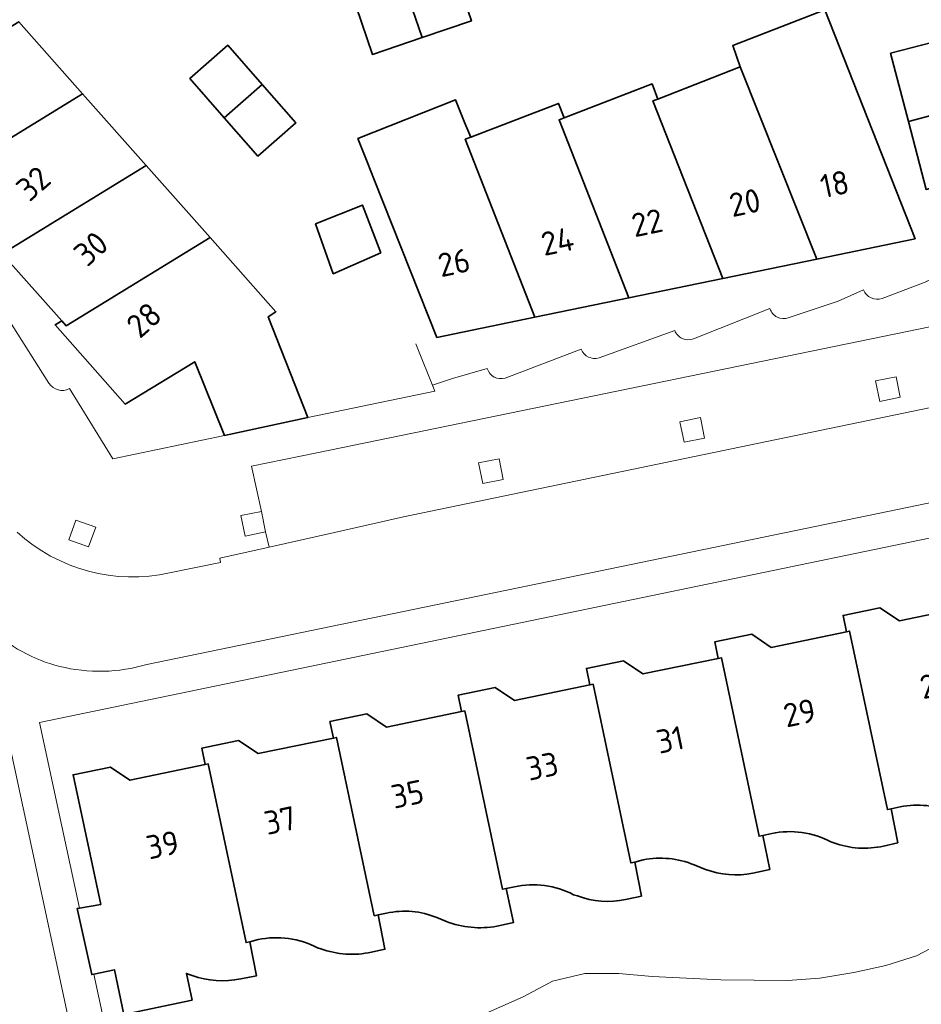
# Model space of a CAD drawing. Extents: x 150256 to 156914, y 461459 to 469481.
# Tile 669 of 731: x 154681 to 154733, y 468251 to 468307. Entities that reach past the tile are written whole.
import ezdxf
from ezdxf.enums import TextEntityAlignment as Align

# ---------------------------------------------------------------- set-up
doc = ezdxf.new("R2010")
doc.units = 0
doc.header["$LTSCALE"] = 0.75
for name, color, linetype, lineweight in [('B-RO-GR-BEPLANTING_CULTUUR_BODEMBEDEKKER-GV', 251, 'CONTINUOUS', 18), ('B-RO-GR-BEPLANTING_CULTUUR_BOSPLANTSOEN-GV', 251, 'CONTINUOUS', 18), ('B-RO-GR-GROENVOORZIENING-GV', 251, 'CONTINUOUS', 18), ('B-RO-IE-TERREINAFSCHEIDING_KUNSTMATIG_HEKWERK-G', 251, 'IE-TERREINAFSCHEIDING-KUNSTMATIG', 18), ('B-RO-IE-TERREINAFSCHEIDING_KUNSTMATIG_MUUR-G', 251, 'IE-TERREINAFSCHEIDING-KUNSTMATIG-DICHT', 18), ('B-RO-OG-BEBOUWING-GV', 6, 'CONTINUOUS', 35), ('B-RO-OG-BEBOUWING-T18', 1, 'CONTINUOUS', 18), ('B-RO-VH-VERHARDING_BETONSTRAATSTEEN-GV', 251, 'CONTINUOUS', 18)]:
    doc.layers.add(name, color=color, linetype=linetype, lineweight=lineweight)
doc.styles.add('NLCS-ISO-M200-T18', font='NLCS-ISO.ttf', dxfattribs={"height": 360})
doc.linetypes.add('IE-TERREINAFSCHEIDING-KUNSTMATIG', pattern='A,4,[82,NLCS.SHX,S=0.75,R=90,X=0,Y=0],4,-2', length=10)
doc.linetypes.add('IE-TERREINAFSCHEIDING-KUNSTMATIG-DICHT', pattern='A,8,-1,[82,NLCS.SHX,S=0.75,R=90,X=0,Y=0],-1', length=10)

msp = doc.modelspace()

# ---------------------------------------------------------------- linework, layer by layer
at = {"layer": 'B-RO-GR-BEPLANTING_CULTUUR_BODEMBEDEKKER-GV'}
msp.add_lwpolyline([(154685.043, 468245.847), (154680.522, 468266.901)], dxfattribs=at)
msp.add_lwpolyline([(154685.043, 468245.847), (154680.522, 468266.901)], dxfattribs=at)
at = {"layer": 'B-RO-GR-BEPLANTING_CULTUUR_BOSPLANTSOEN-GV'}
msp.add_lwpolyline([(154736.183, 468255.665), (154732.653, 468253.821), (154730.883, 468253.26), (154729.064, 468252.858), (154727.106, 468252.543), (154725.267, 468252.406), (154721.438, 468252.446), (154717.516, 468252.634), (154715.606, 468252.806), (154713.668, 468252.802), (154711.821, 468252.369), (154710.139, 468251.464), (154706.646, 468249.928)], dxfattribs=at)
msp.add_lwpolyline([(154736.183, 468255.665), (154732.653, 468253.821), (154730.883, 468253.26), (154729.064, 468252.858), (154727.106, 468252.543), (154725.267, 468252.406), (154721.438, 468252.446), (154717.516, 468252.634), (154715.606, 468252.806), (154713.668, 468252.802), (154711.821, 468252.369), (154710.139, 468251.464), (154706.646, 468249.928)], dxfattribs=at)
at = {"layer": 'B-RO-GR-GROENVOORZIENING-GV'}
for points in [[(154730.541, 468285.554), (154731.718, 468285.791), (154731.482, 468286.967), (154730.305, 468286.731)], [(154730.541, 468285.554), (154731.718, 468285.791), (154731.482, 468286.967), (154730.305, 468286.731)], [(154719.34, 468283.214), (154720.517, 468283.45), (154720.281, 468284.627), (154719.104, 468284.39)], [(154719.34, 468283.214), (154720.517, 468283.45), (154720.281, 468284.627), (154719.104, 468284.39)], [(154707.816, 468280.853), (154708.993, 468281.09), (154708.757, 468282.266), (154707.58, 468282.029)], [(154707.816, 468280.853), (154708.993, 468281.09), (154708.757, 468282.266), (154707.58, 468282.029)], [(154694.213, 468277.847), (154695.391, 468278.083), (154695.155, 468279.26), (154693.978, 468279.023)], [(154694.213, 468277.847), (154695.391, 468278.083), (154695.155, 468279.26), (154693.978, 468279.023)], [(154684.128, 468277.635), (154685.258, 468277.229), (154685.663, 468278.358), (154684.534, 468278.764)], [(154684.128, 468277.635), (154685.258, 468277.229), (154685.663, 468278.358), (154684.534, 468278.764)]]:
    msp.add_lwpolyline(points, close=True, dxfattribs=at)
at = {"layer": 'B-RO-IE-TERREINAFSCHEIDING_KUNSTMATIG_HEKWERK-G'}
msp.add_lwpolyline([(154745.228, 468259.103), (154743.298, 468258.892), (154741.43, 468258.22), (154736.183, 468255.665), (154732.653, 468253.821), (154730.883, 468253.26), (154729.064, 468252.858), (154727.106, 468252.543), (154725.267, 468252.406), (154721.438, 468252.446), (154717.516, 468252.634), (154715.606, 468252.806), (154713.668, 468252.802), (154711.821, 468252.369), (154710.139, 468251.464), (154706.646, 468249.928), (154703.124, 468248.501), (154699.631, 468247.222), (154697.761, 468246.847), (154695.901, 468246.577), (154692.051, 468246.895), (154690.043, 468246.851), (154688.088, 468246.499)], dxfattribs=at)
msp.add_lwpolyline([(154745.228, 468259.103), (154743.298, 468258.892), (154741.43, 468258.22), (154736.183, 468255.665), (154732.653, 468253.821), (154730.883, 468253.26), (154729.064, 468252.858), (154727.106, 468252.543), (154725.267, 468252.406), (154721.438, 468252.446), (154717.516, 468252.634), (154715.606, 468252.806), (154713.668, 468252.802), (154711.821, 468252.369), (154710.139, 468251.464), (154706.646, 468249.928), (154703.124, 468248.501), (154699.631, 468247.222), (154697.761, 468246.847), (154695.901, 468246.577), (154692.051, 468246.895), (154690.043, 468246.851), (154688.088, 468246.499)], dxfattribs=at)
at = {"layer": 'B-RO-IE-TERREINAFSCHEIDING_KUNSTMATIG_MUUR-G'}
msp.add_lwpolyline([(154697.806, 468284.625), (154705.084, 468286.133), (154703.993, 468288.842)], dxfattribs=at)
msp.add_lwpolyline([(154697.806, 468284.625), (154705.084, 468286.133), (154703.993, 468288.842)], dxfattribs=at)
at = {"layer": 'B-RO-OG-BEBOUWING-GV'}
for points in [[(154703.419, 468309.127), (154704.348, 468306.38), (154707.17, 468307.334), (154706.241, 468310.081)], [(154703.419, 468309.127), (154704.348, 468306.38), (154707.17, 468307.334), (154706.241, 468310.081)], [(154704.348, 468306.38), (154703.419, 468309.127), (154700.573, 468308.166), (154701.506, 468305.419)], [(154704.348, 468306.38), (154703.419, 468309.127), (154700.573, 468308.166), (154701.506, 468305.419)], [(154726.938, 468293.704), (154732.566, 468294.866), (154727.398, 468307.979), (154722.131, 468305.934), (154722.557, 468304.703)], [(154726.938, 468293.704), (154732.566, 468294.866), (154727.398, 468307.979), (154722.131, 468305.934), (154722.557, 468304.703)], [(154676.672, 468298.114), (154684.916, 468303.169), (154681.261, 468307.292), (154673.018, 468302.237)], [(154676.672, 468298.114), (154684.916, 468303.169), (154681.261, 468307.292), (154673.018, 468302.237)], [(154732.183, 468301.578), (154735.133, 468302.368), (154734.114, 468306.26), (154731.163, 468305.487)], [(154732.183, 468301.578), (154735.133, 468302.368), (154734.114, 468306.26), (154731.163, 468305.487)], [(154693.018, 468301.795), (154695.19, 468303.698), (154693.221, 468305.945), (154691.044, 468304.038)], [(154693.018, 468301.795), (154695.19, 468303.698), (154693.221, 468305.945), (154691.044, 468304.038)], [(154722.557, 468304.703), (154717.84, 468302.865), (154717.557, 468302.755), (154721.565, 468292.595), (154726.938, 468293.704)], [(154722.557, 468304.703), (154717.84, 468302.865), (154717.557, 468302.755), (154721.565, 468292.595), (154726.938, 468293.704)], [(154695.19, 468303.698), (154693.018, 468301.795), (154694.953, 468299.595), (154697.117, 468301.499)], [(154695.19, 468303.698), (154693.018, 468301.795), (154694.953, 468299.595), (154697.117, 468301.499)], [(154712.483, 468301.782), (154712.186, 468301.667), (154716.181, 468291.483), (154721.565, 468292.595), (154717.557, 468302.755), (154717.84, 468302.865), (154717.516, 468303.728)], [(154712.483, 468301.782), (154712.186, 468301.667), (154716.181, 468291.483), (154721.565, 468292.595), (154717.557, 468302.755), (154717.84, 468302.865), (154717.516, 468303.728)], [(154684.916, 468303.169), (154676.672, 468298.114), (154680.312, 468294.006), (154688.558, 468299.061)], [(154684.916, 468303.169), (154676.672, 468298.114), (154680.312, 468294.006), (154688.558, 468299.061)], [(154705.184, 468289.213), (154710.799, 468290.372), (154706.815, 468300.562), (154707.128, 468300.682), (154706.794, 468301.493), (154706.268, 468302.819), (154700.671, 468300.599), (154701.197, 468299.273), (154701.623, 468298.197)], [(154705.184, 468289.213), (154710.799, 468290.372), (154706.815, 468300.562), (154707.128, 468300.682), (154706.794, 468301.493), (154706.268, 468302.819), (154700.671, 468300.599), (154701.197, 468299.273), (154701.623, 468298.197)], [(154716.181, 468291.483), (154712.186, 468301.667), (154712.483, 468301.782), (154712.16, 468302.612), (154707.128, 468300.682), (154706.815, 468300.562), (154710.799, 468290.372)], [(154716.181, 468291.483), (154712.186, 468301.667), (154712.483, 468301.782), (154712.16, 468302.612), (154707.128, 468300.682), (154706.815, 468300.562), (154710.799, 468290.372)], [(154735.133, 468302.368), (154732.183, 468301.578), (154733.196, 468297.695), (154736.152, 468298.479)], [(154735.133, 468302.368), (154732.183, 468301.578), (154733.196, 468297.695), (154736.152, 468298.479)], [(154688.558, 468299.061), (154680.312, 468294.006), (154683.72, 468290.161), (154683.967, 468289.883), (154692.213, 468294.939)], [(154688.558, 468299.061), (154680.312, 468294.006), (154683.72, 468290.161), (154683.967, 468289.883), (154692.213, 468294.939)], [(154701.979, 468294.069), (154700.927, 468296.798), (154698.248, 468295.713), (154699.265, 468292.862)], [(154701.979, 468294.069), (154700.927, 468296.798), (154698.248, 468295.713), (154699.265, 468292.862)], [(154683.72, 468290.161), (154683.34, 468289.929), (154687.359, 468285.402), (154691.33, 468287.826), (154693.04, 468283.61), (154697.806, 468284.625), (154695.527, 468290.396), (154695.978, 468290.692), (154692.213, 468294.939), (154683.967, 468289.883)], [(154683.72, 468290.161), (154683.34, 468289.929), (154687.359, 468285.402), (154691.33, 468287.826), (154693.04, 468283.61), (154697.806, 468284.625), (154695.527, 468290.396), (154695.978, 468290.692), (154692.213, 468294.939), (154683.967, 468289.883)]]:
    msp.add_lwpolyline(points, close=True, dxfattribs=at)
for points in [[(154738.021, 468261.606), (154738.922, 468261.804), (154738.529, 468263.756), (154738.323, 468263.713), (154736.172, 468273.927), (154735.979, 468273.887), (154731.672, 468272.994), (154730.557, 468273.744), (154728.442, 468273.305), (154728.637, 468272.366)], [(154738.021, 468261.606), (154738.922, 468261.804), (154738.529, 468263.756), (154738.323, 468263.713), (154736.172, 468273.927), (154735.979, 468273.887), (154731.672, 468272.994), (154730.557, 468273.744), (154728.442, 468273.305), (154728.637, 468272.366)], [(154730.76, 468260.1), (154731.577, 468260.287), (154731.192, 468262.231), (154730.982, 468262.187), (154728.821, 468272.404), (154728.637, 468272.366), (154724.329, 468271.473), (154723.214, 468272.222), (154721.1, 468271.785), (154721.294, 468270.844)], [(154730.76, 468260.1), (154731.577, 468260.287), (154731.192, 468262.231), (154730.982, 468262.187), (154728.821, 468272.404), (154728.637, 468272.366), (154724.329, 468271.473), (154723.214, 468272.222), (154721.1, 468271.785), (154721.294, 468270.844)], [(154728.637, 468272.366), (154728.821, 468272.404), (154730.982, 468262.187), (154731.192, 468262.231), (154731.714, 468262.344)], [(154728.637, 468272.366), (154728.821, 468272.404), (154730.982, 468262.187), (154731.192, 468262.231), (154731.714, 468262.344)], [(154723.287, 468258.554), (154724.25, 468258.759), (154723.853, 468260.704), (154723.641, 468260.659), (154721.479, 468270.882), (154721.294, 468270.844), (154716.987, 468269.952), (154715.872, 468270.701), (154713.757, 468270.263), (154713.952, 468269.323), (154714.139, 468269.362), (154716.3, 468259.135), (154716.524, 468259.182), (154717.002, 468259.313)], [(154723.287, 468258.554), (154724.25, 468258.759), (154723.853, 468260.704), (154723.641, 468260.659), (154721.479, 468270.882), (154721.294, 468270.844), (154716.987, 468269.952), (154715.872, 468270.701), (154713.757, 468270.263), (154713.952, 468269.323), (154714.139, 468269.362), (154716.3, 468259.135), (154716.524, 468259.182), (154717.002, 468259.313)], [(154721.294, 468270.844), (154721.479, 468270.882), (154723.641, 468260.659), (154723.853, 468260.704), (154724.358, 468260.814)], [(154721.294, 468270.844), (154721.479, 468270.882), (154723.641, 468260.659), (154723.853, 468260.704), (154724.358, 468260.814)], [(154715.998, 468257.034), (154716.905, 468257.229), (154716.524, 468259.182), (154716.3, 468259.135), (154714.139, 468269.362), (154713.952, 468269.323), (154709.645, 468268.431), (154708.53, 468269.18), (154706.415, 468268.742), (154706.61, 468267.802), (154706.788, 468267.839), (154708.955, 468257.626), (154709.166, 468257.671), (154709.627, 468257.766)], [(154715.998, 468257.034), (154716.905, 468257.229), (154716.524, 468259.182), (154716.3, 468259.135), (154714.139, 468269.362), (154713.952, 468269.323), (154709.645, 468268.431), (154708.53, 468269.18), (154706.415, 468268.742), (154706.61, 468267.802), (154706.788, 468267.839), (154708.955, 468257.626), (154709.166, 468257.671), (154709.627, 468257.766)], [(154708.814, 468255.548), (154709.57, 468255.715), (154709.166, 468257.671), (154708.955, 468257.626), (154706.788, 468267.839), (154706.61, 468267.802), (154702.302, 468266.91), (154701.187, 468267.659), (154699.073, 468267.221), (154699.267, 468266.281), (154699.446, 468266.318), (154701.613, 468256.105), (154701.835, 468256.152), (154702.309, 468256.256)], [(154708.814, 468255.548), (154709.57, 468255.715), (154709.166, 468257.671), (154708.955, 468257.626), (154706.788, 468267.839), (154706.61, 468267.802), (154702.302, 468266.91), (154701.187, 468267.659), (154699.073, 468267.221), (154699.267, 468266.281), (154699.446, 468266.318), (154701.613, 468256.105), (154701.835, 468256.152), (154702.309, 468256.256)], [(154701.835, 468256.152), (154701.613, 468256.105), (154699.446, 468266.318), (154699.267, 468266.281), (154694.96, 468265.389), (154693.845, 468266.138), (154691.73, 468265.699), (154691.925, 468264.76), (154692.105, 468264.797), (154694.274, 468254.574), (154694.489, 468254.62), (154694.955, 468254.738)], [(154701.835, 468256.152), (154701.613, 468256.105), (154699.446, 468266.318), (154699.267, 468266.281), (154694.96, 468265.389), (154693.845, 468266.138), (154691.73, 468265.699), (154691.925, 468264.76), (154692.105, 468264.797), (154694.274, 468254.574), (154694.489, 468254.62), (154694.955, 468254.738)], [(154691.925, 468264.76), (154687.618, 468263.868), (154686.503, 468264.617), (154684.369, 468264.175), (154685.948, 468256.755), (154684.737, 468256.545), (154684.612, 468256.523), (154685.438, 468252.738), (154685.551, 468252.762), (154686.734, 468253.013), (154687.27, 468250.458), (154691.181, 468251.279), (154690.86, 468252.809), (154691.008, 468252.736), (154691.183, 468252.683)], [(154691.925, 468264.76), (154687.618, 468263.868), (154686.503, 468264.617), (154684.369, 468264.175), (154685.948, 468256.755), (154684.737, 468256.545), (154684.612, 468256.523), (154685.438, 468252.738), (154685.551, 468252.762), (154686.734, 468253.013), (154687.27, 468250.458), (154691.181, 468251.279), (154690.86, 468252.809), (154691.008, 468252.736), (154691.183, 468252.683)], [(154693.967, 468252.489), (154694.873, 468252.671), (154694.489, 468254.62), (154694.274, 468254.574), (154692.105, 468264.797), (154691.925, 468264.76)], [(154693.967, 468252.489), (154694.873, 468252.671), (154694.489, 468254.62), (154694.274, 468254.574), (154692.105, 468264.797), (154691.925, 468264.76)], [(154727.744, 468260.342), (154727.912, 468260.29)], [(154727.744, 468260.342), (154727.912, 468260.29)], [(154719.922, 468259.021), (154720.561, 468258.763)], [(154719.922, 468259.021), (154720.561, 468258.763)], [(154713.014, 468257.314), (154713.245, 468257.251)], [(154713.014, 468257.314), (154713.245, 468257.251)], [(154701.449, 468254.021), (154702.221, 468254.187), (154701.835, 468256.152)], [(154701.449, 468254.021), (154702.221, 468254.187), (154701.835, 468256.152)], [(154705.193, 468256.003), (154705.885, 468255.72)], [(154705.193, 468256.003), (154705.885, 468255.72)], [(154698.366, 468254.277), (154698.547, 468254.214)], [(154698.366, 468254.277), (154698.547, 468254.214)]]:
    msp.add_lwpolyline(points, dxfattribs=at)
for points in [[(154731.714, 468262.344, -0.151343), (154734.701, 468262.024)], [(154731.714, 468262.344, -0.151343), (154734.701, 468262.024)], [(154724.358, 468260.814, -0.175396), (154727.744, 468260.342)], [(154724.358, 468260.814, -0.175396), (154727.744, 468260.342)], [(154727.912, 468260.29, 0.148171), (154730.76, 468260.1)], [(154727.912, 468260.29, 0.148171), (154730.76, 468260.1)], [(154717.002, 468259.313, -0.144514), (154719.922, 468259.021)], [(154717.002, 468259.313, -0.144514), (154719.922, 468259.021)], [(154720.561, 468258.763, 0.144893), (154723.287, 468258.554)], [(154720.561, 468258.763, 0.144893), (154723.287, 468258.554)], [(154709.627, 468257.766, -0.174206), (154713.014, 468257.314)], [(154709.627, 468257.766, -0.174206), (154713.014, 468257.314)], [(154713.245, 468257.251, 0.147086), (154715.998, 468257.034)], [(154713.245, 468257.251, 0.147086), (154715.998, 468257.034)], [(154702.309, 468256.256, -0.152892), (154705.193, 468256.003)], [(154702.309, 468256.256, -0.152892), (154705.193, 468256.003)], [(154705.885, 468255.72, 0.138597), (154708.814, 468255.548)], [(154705.885, 468255.72, 0.138597), (154708.814, 468255.548)], [(154694.955, 468254.738, -0.175034), (154698.366, 468254.277)], [(154694.955, 468254.738, -0.175034), (154698.366, 468254.277)], [(154698.547, 468254.214, 0.140269), (154701.449, 468254.021)], [(154698.547, 468254.214, 0.140269), (154701.449, 468254.021)], [(154691.183, 468252.683, 0.135052), (154693.967, 468252.489)], [(154691.183, 468252.683, 0.135052), (154693.967, 468252.489)]]:
    msp.add_lwpolyline(points, format="xyb", dxfattribs=at)
at = {"layer": 'B-RO-VH-VERHARDING_BETONSTRAATSTEEN-GV'}
for points in [[(154831.692, 468300.113), (154775.505, 468288.458), (154773.661, 468288.075), (154758.141, 468284.867), (154740.99, 468281.322), (154688.599, 468270.495)], [(154831.692, 468300.113), (154775.505, 468288.458), (154773.661, 468288.075), (154758.141, 468284.867), (154740.99, 468281.322), (154688.599, 468270.495)], [(154680.522, 468266.901), (154685.043, 468245.847), (154685.975, 468241.508), (154686.054, 468241.523), (154687.772, 468241.856), (154687.893, 468241.879), (154686.943, 468246.293), (154685.551, 468252.762), (154685.438, 468252.738), (154684.612, 468256.523), (154684.737, 468256.545), (154682.448, 468267.179), (154741.39, 468279.388), (154771.439, 468285.613), (154830.938, 468297.921), (154832.477, 468298.239)], [(154680.522, 468266.901), (154685.043, 468245.847), (154685.975, 468241.508), (154686.054, 468241.523), (154687.772, 468241.856), (154687.893, 468241.879), (154686.943, 468246.293), (154685.551, 468252.762), (154685.438, 468252.738), (154684.612, 468256.523), (154684.737, 468256.545), (154682.448, 468267.179), (154741.39, 468279.388), (154771.439, 468285.613), (154830.938, 468297.921), (154832.477, 468298.239)], [(154762.7, 468296.44), (154762.569, 468297.161), (154762.414, 468298.013), (154758.508, 468297.201), (154751.347, 468295.71), (154751.364, 468295.629), (154742.658, 468293.828), (154742.642, 468293.902), (154734.503, 468292.234), (154734.341, 468292.862), (154733.234, 468292.436), (154733.237, 468292.425), (154730.675, 468291.45)], [(154762.7, 468296.44), (154762.569, 468297.161), (154762.414, 468298.013), (154758.508, 468297.201), (154751.347, 468295.71), (154751.364, 468295.629), (154742.658, 468293.828), (154742.642, 468293.902), (154734.503, 468292.234), (154734.341, 468292.862), (154733.234, 468292.436), (154733.237, 468292.425), (154730.675, 468291.45)], [(154689.896, 468275.732), (154692.815, 468276.332), (154692.763, 468276.573), (154695.587, 468277.208), (154695.391, 468278.083), (154694.213, 468277.847), (154693.978, 468279.023), (154695.155, 468279.26), (154694.576, 468281.847), (154698.319, 468282.617), (154738.99, 468290.976), (154753.7, 468294), (154754.584, 468289.59), (154754.665, 468289.158), (154757.235, 468289.62), (154758.179, 468289.79)], [(154689.896, 468275.732), (154692.815, 468276.332), (154692.763, 468276.573), (154695.587, 468277.208), (154695.391, 468278.083), (154694.213, 468277.847), (154693.978, 468279.023), (154695.155, 468279.26), (154694.576, 468281.847), (154698.319, 468282.617), (154738.99, 468290.976), (154753.7, 468294), (154754.584, 468289.59), (154754.665, 468289.158), (154757.235, 468289.62), (154758.179, 468289.79)], [(154729.618, 468291.942), (154728.162, 468291.29), (154725.31, 468290.347)], [(154729.618, 468291.942), (154728.162, 468291.29), (154725.31, 468290.347)], [(154724.253, 468290.865), (154719.88, 468289.145)], [(154724.253, 468290.865), (154719.88, 468289.145)], [(154682.99, 468286.593), (154680.62, 468290.333)], [(154682.99, 468286.593), (154680.62, 468290.333)], [(154688.599, 468270.495), (154740.99, 468281.322), (154758.141, 468284.867), (154757.235, 468289.62), (154754.665, 468289.158), (154754.584, 468289.59)], [(154688.599, 468270.495), (154740.99, 468281.322), (154758.141, 468284.867), (154757.235, 468289.62), (154754.665, 468289.158), (154754.584, 468289.59)], [(154754.584, 468289.59), (154747.216, 468288), (154739.914, 468286.52), (154735.03, 468285.524), (154703.279, 468278.938), (154699.341, 468278.053), (154695.587, 468277.208), (154692.763, 468276.573), (154692.815, 468276.332), (154689.896, 468275.732)], [(154754.584, 468289.59), (154747.216, 468288), (154739.914, 468286.52), (154735.03, 468285.524), (154703.279, 468278.938), (154699.341, 468278.053), (154695.587, 468277.208), (154692.763, 468276.573), (154692.815, 468276.332), (154689.896, 468275.732)], [(154718.811, 468289.622), (154714.474, 468288.047)], [(154718.811, 468289.622), (154714.474, 468288.047)], [(154713.455, 468288.54), (154709.102, 468286.894)], [(154713.455, 468288.54), (154709.102, 468286.894)], [(154708.072, 468287.429), (154706.082, 468286.861), (154704.941, 468286.489), (154705.084, 468286.133), (154697.806, 468284.625), (154693.04, 468283.61), (154686.645, 468282.259), (154684.159, 468286.29)], [(154708.072, 468287.429), (154706.082, 468286.861), (154704.941, 468286.489), (154705.084, 468286.133), (154697.806, 468284.625), (154693.04, 468283.61), (154686.645, 468282.259), (154684.159, 468286.29)]]:
    msp.add_lwpolyline(points, dxfattribs=at)
for points in [[(154739.914, 468286.52), (154747.216, 468288), (154754.584, 468289.59), (154753.7, 468294), (154738.99, 468290.976), (154698.319, 468282.617), (154694.576, 468281.847), (154695.155, 468279.26), (154695.391, 468278.083), (154695.587, 468277.208), (154699.341, 468278.053), (154703.279, 468278.938), (154735.03, 468285.524)], [(154739.914, 468286.52), (154747.216, 468288), (154754.584, 468289.59), (154753.7, 468294), (154738.99, 468290.976), (154698.319, 468282.617), (154694.576, 468281.847), (154695.155, 468279.26), (154695.391, 468278.083), (154695.587, 468277.208), (154699.341, 468278.053), (154703.279, 468278.938), (154735.03, 468285.524)], [(154730.541, 468285.554), (154730.305, 468286.731), (154731.482, 468286.967), (154731.718, 468285.791)], [(154730.541, 468285.554), (154730.305, 468286.731), (154731.482, 468286.967), (154731.718, 468285.791)], [(154719.34, 468283.214), (154719.104, 468284.39), (154720.281, 468284.627), (154720.517, 468283.45)], [(154719.34, 468283.214), (154719.104, 468284.39), (154720.281, 468284.627), (154720.517, 468283.45)], [(154707.816, 468280.853), (154707.58, 468282.029), (154708.757, 468282.266), (154708.993, 468281.09)], [(154707.816, 468280.853), (154707.58, 468282.029), (154708.757, 468282.266), (154708.993, 468281.09)], [(154684.128, 468277.635), (154684.534, 468278.764), (154685.663, 468278.358), (154685.258, 468277.229)], [(154684.128, 468277.635), (154684.534, 468278.764), (154685.663, 468278.358), (154685.258, 468277.229)]]:
    msp.add_lwpolyline(points, close=True, dxfattribs=at)
for points in [[(154730.675, 468291.45, -0.417898), (154729.618, 468291.942)], [(154730.675, 468291.45, -0.417898), (154729.618, 468291.942)], [(154725.31, 468290.347, -0.425909), (154724.253, 468290.865)], [(154725.31, 468290.347, -0.425909), (154724.253, 468290.865)], [(154719.88, 468289.145, -0.438633), (154718.811, 468289.622)], [(154719.88, 468289.145, -0.438633), (154718.811, 468289.622)], [(154714.474, 468288.047, -0.391545), (154713.455, 468288.54)], [(154714.474, 468288.047, -0.391545), (154713.455, 468288.54)], [(154709.102, 468286.894, -0.40847), (154708.072, 468287.429)], [(154709.102, 468286.894, -0.40847), (154708.072, 468287.429)], [(154684.159, 468286.29, -0.396271), (154682.99, 468286.593)], [(154684.159, 468286.29, -0.396271), (154682.99, 468286.593)], [(154689.896, 468275.732, -0.243079), (154681.159, 468278.068)], [(154681.159, 468278.068, 0.243079), (154689.896, 468275.732)], [(154689.896, 468275.732, -0.243079), (154681.159, 468278.068)], [(154681.159, 468278.068, 0.243079), (154689.896, 468275.732)], [(154679.607, 468272.613, 0.069284), (154681.445, 468271.234)], [(154681.445, 468271.234, -0.069284), (154679.607, 468272.613)], [(154679.607, 468272.613, 0.069284), (154681.445, 468271.234)], [(154681.445, 468271.234, -0.069284), (154679.607, 468272.613)], [(154681.445, 468271.234, 0.067321), (154683.603, 468270.383)], [(154683.603, 468270.383, -0.067321), (154681.445, 468271.234)], [(154681.445, 468271.234, 0.067321), (154683.603, 468270.383)], [(154683.603, 468270.383, -0.067321), (154681.445, 468271.234)], [(154683.603, 468270.383, 0.06662), (154686.109, 468270.106)], [(154686.109, 468270.106, -0.06662), (154683.603, 468270.383)], [(154683.603, 468270.383, 0.06662), (154686.109, 468270.106)], [(154686.109, 468270.106, -0.06662), (154683.603, 468270.383)], [(154686.109, 468270.106, 0.066279), (154688.599, 468270.495)], [(154688.599, 468270.495, -0.066279), (154686.109, 468270.106)], [(154686.109, 468270.106, 0.066279), (154688.599, 468270.495)], [(154688.599, 468270.495, -0.066279), (154686.109, 468270.106)]]:
    msp.add_lwpolyline(points, format="xyb", dxfattribs=at)

# ---------------------------------------------------------------- texts
at = {"layer": 'B-RO-OG-BEBOUWING-T18', "style": 'NLCS-ISO-M200-T18'}
for s, rotation, p in [('32', 41.6, (154682.091, 468298.03)), ('32', 41.6, (154682.091, 468298.03)), ('18', 11.7, (154727.964, 468298)), ('18', 11.7, (154727.964, 468298)), ('20', 11.7, (154722.823, 468296.939)), ('20', 11.7, (154722.823, 468296.939)), ('22', 11.7, (154717.226, 468295.783)), ('22', 11.7, (154717.226, 468295.783)), ('24', 11.7, (154712.094, 468294.724)), ('24', 11.7, (154712.094, 468294.724)), ('30', 41.6, (154685.393, 468294.304)), ('30', 41.6, (154685.393, 468294.304)), ('26', 11.7, (154706.174, 468293.502)), ('26', 11.7, (154706.174, 468293.502)), ('28', 41.6, (154688.428, 468290.223)), ('28', 41.6, (154688.428, 468290.223)), ('27', 11.7, (154733.742, 468269.338)), ('27', 11.7, (154733.742, 468269.338)), ('29', 11.7, (154725.953, 468267.725)), ('29', 11.7, (154725.953, 468267.725)), ('31', 11.7, (154718.55, 468266.191)), ('31', 11.7, (154718.55, 468266.191)), ('33', 11.7, (154711.224, 468264.673)), ('33', 11.7, (154711.224, 468264.673)), ('35', 11.7, (154703.51, 468263.075)), ('35', 11.7, (154703.51, 468263.075)), ('37', 11.7, (154696.223, 468261.566)), ('37', 11.7, (154696.223, 468261.566)), ('39', 11.7, (154689.495, 468260.172)), ('39', 11.7, (154689.495, 468260.172))]:
    msp.add_text(s, height=1.35, rotation=rotation, dxfattribs=at).set_placement(p, align=Align.MIDDLE)

doc.saveas('drawing.dxf')
